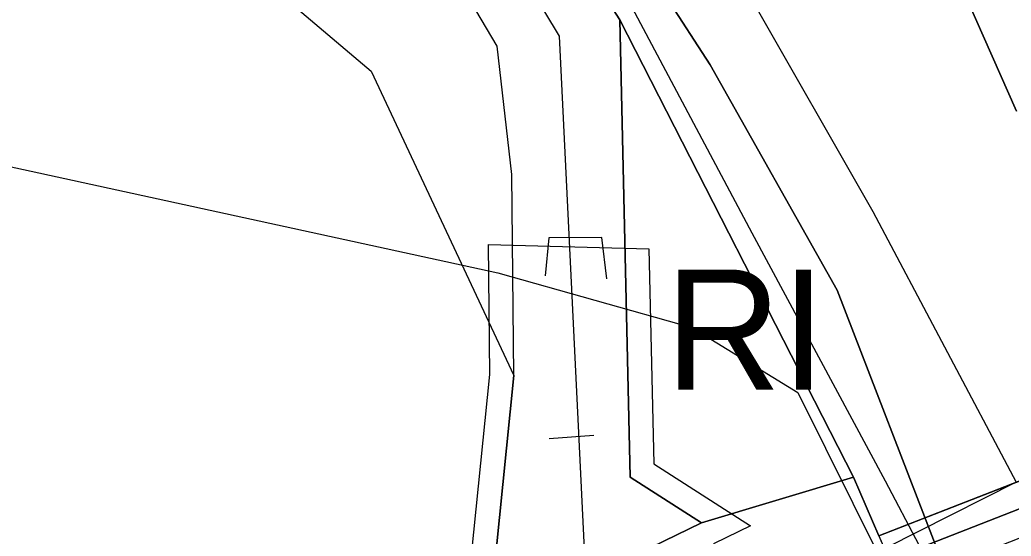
# Model space of a CAD drawing. Extents: x -758499 to -754160, y -1175205 to -1172032.
# Drawn here: x -756353.2 to -756270.7, y -1174269.7 to -1174226.8 of the extents above; entities that cross this region are included whole.
import ezdxf

# ---------------------------------------------------------------- set-up
doc = ezdxf.new("R2010")
doc.units = 0
for name, color, linetype in [('A012_RegLidArch_p', 7, 'Continuous'), ('A041_BPEJ_p', 7, 'Continuous'), ('A051_QAZ_p', 7, 'Continuous'), ('A106_CykloT_l', 7, 'Continuous'), ('A106_TuristT_l', 7, 'Continuous'), ('D cyklocesty NÁVRH', 7, 'Continuous'), ('HRANICE zastavěného území', 7, 'Continuous'), ('HRANICE zastavěného území - podbarvení', 7, 'Continuous'), ('HRANICE změn v krajině', 7, 'Continuous'), ('indexy RZV_TYP_1', 7, 'Continuous'), ('NÁVRH NZt zeměděl-trvalý travní porost', 7, 'Continuous'), ('PLOCHY NS smíšené nezastavěného území', 7, 'Continuous'), ('PLOCHY NZo zemědělské-orná půda', 7, 'Continuous'), ('PLOCHY PV prostranství veřejné', 7, 'Continuous'), ('PLOCHY RI rekreace-stavby pro rodinnou rekreaci', 7, 'Continuous'), ('PLOCHY VV vodní a vodohospodářské', 7, 'Continuous'), ('vrstevnice', 7, 'Continuous'), ('ÚSES interakční prvek', 7, 'Continuous'), ('ÚSES LBC jako součást RBK', 7, 'Continuous'), ('ÚSES NBK funkční', 7, 'Continuous')]:
    doc.layers.add(name, color=color, linetype=linetype)

msp = doc.modelspace()

# ---------------------------------------------------------------- linework, layer by layer
at = {"layer": 'A012_RegLidArch_p'}
msp.add_line((-756305.443, -1174202.169), (-756282.208, -1174242.726), dxfattribs=at)
msp.add_lwpolyline([(-756282.208, -1174242.726), (-756270.29, -1174265.24), (-756294.67, -1174277.555), (-756315.91, -1174297.061), (-756336.933, -1174323.936), (-756333.1, -1174331.29)], dxfattribs=at)
at = {"layer": 'A041_BPEJ_p'}
for p, q in [((-756332.433, -1174173.799), (-756295.746, -1174230.545)), ((-756295.746, -1174230.545), (-756332.433, -1174173.799)), ((-756295.746, -1174230.545), (-756285.189, -1174249.284)), ((-756285.189, -1174249.284), (-756295.746, -1174230.545)), ((-756285.189, -1174249.284), (-756270.805, -1174286.499)), ((-756270.805, -1174286.499), (-756285.189, -1174249.284))]:
    msp.add_line(p, q, dxfattribs=at)
at = {"layer": 'A051_QAZ_p'}
for p, q in [((-756360.969, -1174237.468), (-756313.42, -1174247.84)), ((-756313.42, -1174247.84), (-756297.281, -1174252.384)), ((-756297.281, -1174252.384), (-756288.449, -1174257.78)), ((-756288.449, -1174257.78), (-756275.91, -1174283))]:
    msp.add_line(p, q, dxfattribs=at)
at = {"layer": 'A106_CykloT_l'}
msp.add_lwpolyline([(-756239.57, -1174253.38), (-756256.128, -1174262.016), (-756280.718, -1174271.646)], dxfattribs=at)
at = {"layer": 'A106_TuristT_l'}
msp.add_lwpolyline([(-756901.807, -1174477.777), (-756825.762, -1174458.08), (-756805.068, -1174450.476), (-756774.775, -1174444.617), (-756739.495, -1174452.096), (-756705.961, -1174463.815), (-756685.13, -1174462.93), (-756614.395, -1174430.841), (-756576.872, -1174414.323), (-756479.807, -1174411.974), (-756441.965, -1174400.66), (-756428.849, -1174393.941), (-756406.846, -1174376.987), (-756377.924, -1174355.046), (-756340.65, -1174330.238), (-756331.674, -1174321.137), (-756326.189, -1174313.658), (-756309.92, -1174288.164), (-756301.817, -1174281.12), (-756289.961, -1174275.889), (-756280.718, -1174271.646), (-756256.128, -1174262.016)], dxfattribs=at)
at = {"layer": 'D cyklocesty NÁVRH'}
msp.add_lwpolyline([(-756530.072, -1173928.402), (-756522.172, -1173968.915), (-756509.199, -1174000.296), (-756491.95, -1174027.981), (-756478.47, -1174043.201), (-756431.507, -1174079.728), (-756404.256, -1174104.659), (-756380.05, -1174128.576), (-756344.103, -1174170.901), (-756322.36, -1174204.819), (-756308.3, -1174228.155), (-756306.126, -1174273.089), (-756301.817, -1174281.12)], dxfattribs=at)
at = {"layer": 'HRANICE zastavěného území'}
msp.add_lwpolyline([(-756308.47, -1174374.32), (-756325.95, -1174347.4), (-756331.7, -1174339.96), (-756334.96, -1174337.03), (-756338.47, -1174332.88), (-756343.13, -1174327.37), (-756333.88, -1174311.42), (-756324.45, -1174300.63), (-756319.46, -1174291.33), (-756314.18, -1174277.23), (-756296.47, -1174268.63), (-756302.41, -1174264.82), (-756303.27, -1174226.8), (-756283.82, -1174264.83), (-756281.72, -1174269.7), (-756279.94, -1174273.81), (-756278.35, -1174277.48), (-756274.65, -1174285.71), (-756271.1, -1174293.59), (-756269.12, -1174298)], dxfattribs=at)
at = {"layer": 'HRANICE zastavěného území - podbarvení'}
msp.add_lwpolyline([(-756308.47, -1174374.32), (-756325.95, -1174347.4), (-756331.7, -1174339.96), (-756334.96, -1174337.03), (-756338.47, -1174332.88), (-756343.13, -1174327.37), (-756333.88, -1174311.42), (-756324.45, -1174300.63), (-756319.46, -1174291.33), (-756314.18, -1174277.23), (-756296.47, -1174268.63), (-756302.41, -1174264.82), (-756303.27, -1174226.8), (-756283.82, -1174264.83), (-756281.72, -1174269.7), (-756279.94, -1174273.81), (-756278.35, -1174277.48), (-756274.65, -1174285.71), (-756271.1, -1174293.59), (-756269.12, -1174298)], dxfattribs=at)
at = {"layer": 'HRANICE změn v krajině'}
msp.add_lwpolyline([(-756594.594, -1173949.898), (-756577.498, -1173997.021), (-756560.403, -1174019.124), (-756527.195, -1174050.473), (-756461.4, -1174099.666), (-756366.727, -1174194.875), (-756323.96, -1174231.063), (-756312.09, -1174256.37), (-756312.24, -1174239.65), (-756313.47, -1174229), (-756337.61, -1174188.21), (-756346.86, -1174173.83), (-756367.11, -1174149.88), (-756386.41, -1174127.44), (-756407.92, -1174105.8), (-756433.19, -1174083.86), (-756447.85, -1174072.1), (-756481.12, -1174045.42), (-756495.43, -1174029.68), (-756512.38, -1174002.76), (-756522.8, -1173978.38), (-756525.9, -1173971.12), (-756533.83, -1173934.66)], dxfattribs=at)
at = {"layer": 'NÁVRH NZt zeměděl-trvalý travní porost'}
msp.add_lwpolyline([(-756594.594, -1173949.898), (-756577.498, -1173997.021), (-756560.403, -1174019.124), (-756527.195, -1174050.473), (-756461.4, -1174099.666), (-756366.727, -1174194.875), (-756323.96, -1174231.063), (-756312.09, -1174256.37), (-756312.24, -1174239.65), (-756313.47, -1174229), (-756337.61, -1174188.21), (-756346.86, -1174173.83), (-756367.11, -1174149.88), (-756386.41, -1174127.44), (-756407.92, -1174105.8), (-756433.19, -1174083.86), (-756447.85, -1174072.1), (-756481.12, -1174045.42), (-756495.43, -1174029.68), (-756512.38, -1174002.76), (-756522.8, -1173978.38), (-756525.9, -1173971.12), (-756533.83, -1173934.66)], dxfattribs=at)
at = {"layer": 'PLOCHY NS smíšené nezastavěného území'}
msp.add_lwpolyline([(-756270.28, -1174234.38), (-756281.77, -1174208.37), (-756332.1, -1174137.62), (-756357.97, -1174107.52), (-756380.04, -1174084.97), (-756405.32, -1174062.5), (-756422.64, -1174049.13), (-756397.74, -1174039.29), (-756368.28, -1174029.71), (-756357.38, -1174025.69), (-756342.42, -1174020.16), (-756335.63, -1174021.89), (-756324.74, -1174024.67), (-756305.31, -1174026.25), (-756299.266, -1174022.816), (-756296.158, -1174023.132), (-756283.988, -1174034.564), (-756276.427, -1174038.371), (-756270.791, -1174043.151), (-756264.521, -1174054.742)], dxfattribs=at)
at = {"layer": 'PLOCHY NZo zemědělské-orná půda'}
msp.add_lwpolyline([(-756366.727, -1174194.875), (-756323.96, -1174231.063), (-756312.09, -1174256.37), (-756314.18, -1174277.23), (-756319.46, -1174291.33), (-756324.45, -1174300.63), (-756333.88, -1174311.42), (-756416.26, -1174249.21), (-756463.51, -1174217.03)], dxfattribs=at)
at = {"layer": 'PLOCHY PV prostranství veřejné'}
for points in [[(-756340.42, -1174169.06), (-756303.27, -1174226.8), (-756302.41, -1174264.82), (-756296.47, -1174268.63), (-756314.18, -1174277.23), (-756312.09, -1174256.37), (-756312.24, -1174239.65), (-756313.47, -1174229), (-756337.61, -1174188.21)], [(-756255.12, -1174264.06), (-756279.94, -1174273.81), (-756278.35, -1174277.48), (-756281.13, -1174280.29), (-756292.88, -1174289.06), (-756311.1, -1174307.58), (-756319.69, -1174316.9), (-756324.41, -1174321.03), (-756324.04, -1174322.33), (-756322.24, -1174325.09), (-756323.3, -1174325.92), (-756326.5, -1174322.86), (-756333.88, -1174311.42), (-756324.45, -1174300.63), (-756319.46, -1174291.33), (-756314.18, -1174277.23), (-756296.47, -1174268.63), (-756283.82, -1174264.83), (-756281.72, -1174269.7), (-756256.91, -1174260.02)]]:
    msp.add_lwpolyline(points, dxfattribs=at)
at = {"layer": 'PLOCHY RI rekreace-stavby pro rodinnou rekreaci'}
msp.add_lwpolyline([(-756303.27, -1174226.8), (-756283.82, -1174264.83), (-756296.47, -1174268.63), (-756302.41, -1174264.82)], close=True, dxfattribs=at)
at = {"layer": 'PLOCHY VV vodní a vodohospodářské'}
for points in [[(-756495.29, -1173934.68), (-756484.75, -1173972.36), (-756463.51, -1174006.71), (-756442.76, -1174025.4), (-756430.56, -1174028.87), (-756422.64, -1174049.13), (-756405.32, -1174062.5), (-756380.04, -1174084.97), (-756357.97, -1174107.52), (-756332.1, -1174137.62), (-756281.77, -1174208.37), (-756270.28, -1174234.38)], [(-756256.91, -1174260.02), (-756281.72, -1174269.7), (-756283.82, -1174264.83), (-756303.27, -1174226.8), (-756340.42, -1174169.06), (-756350.18, -1174156.81), (-756380.59, -1174121.54), (-756402.49, -1174099.92), (-756428.06, -1174077.72), (-756444.54, -1174064.3), (-756475.62, -1174039.57), (-756489.07, -1174024.78), (-756504.5, -1174000.85), (-756518.24, -1173968.69), (-756525.19, -1173936.17)]]:
    msp.add_lwpolyline(points, dxfattribs=at)
at = {"layer": 'vrstevnice'}
for p, q in [((-756292.244, -1174244.548), (-756309.092, -1174212.902)), ((-756292.244, -1174244.548), (-756309.092, -1174212.902)), ((-756309.18, -1174244.933), (-756309.465, -1174248.09)), ((-756309.18, -1174244.933), (-756309.465, -1174248.09)), ((-756304.77, -1174244.891), (-756309.18, -1174244.933)), ((-756304.77, -1174244.891), (-756309.18, -1174244.933)), ((-756304.334, -1174248.335), (-756304.77, -1174244.891)), ((-756304.334, -1174248.335), (-756304.77, -1174244.891)), ((-756281.173, -1174265.166), (-756292.244, -1174244.548)), ((-756281.173, -1174265.166), (-756292.244, -1174244.548)), ((-756305.423, -1174261.369), (-756309.14, -1174261.649)), ((-756305.423, -1174261.369), (-756309.14, -1174261.649)), ((-756278.365, -1174270.471), (-756281.173, -1174265.166)), ((-756278.365, -1174270.471), (-756281.173, -1174265.166))]:
    msp.add_line(p, q, dxfattribs=at)
at = {"layer": 'ÚSES interakční prvek'}
msp.add_lwpolyline([(-756462.384, -1174215.377), (-756415.094, -1174247.584), (-756334.161, -1174308.702), (-756326.105, -1174299.485), (-756321.286, -1174290.503), (-756316.144, -1174276.772), (-756314.091, -1174256.279), (-756314.188, -1174245.492), (-756300.839, -1174245.841), (-756300.435, -1174263.711), (-756292.389, -1174268.872), (-756295.428, -1174270.347), (-756307.893, -1174281.557), (-756318.295, -1174306.645), (-756343.227, -1174330.214), (-756361.799, -1174310.077), (-756406.526, -1174276.216), (-756462.434, -1174238.245), (-756485.869, -1174222.331)], dxfattribs=at)
at = {"layer": 'ÚSES LBC jako součást RBK'}
for p, q in [((-756303.27, -1174226.8), (-756283.82, -1174264.83)), ((-756281.72, -1174269.7), (-756256.91, -1174260.02)), ((-756283.82, -1174264.83), (-756281.72, -1174269.7))]:
    msp.add_line(p, q, dxfattribs=at)
at = {"layer": 'ÚSES NBK funkční'}
msp.add_line((-756281.72, -1174269.7), (-756279.94, -1174273.81), dxfattribs=at)

# ---------------------------------------------------------------- texts
at = {"layer": 'indexy RZV_TYP_1'}
msp.add_text('RI', height=10, dxfattribs=at).set_placement((-756299.505, -1174257.558))

doc.saveas('drawing.dxf')
